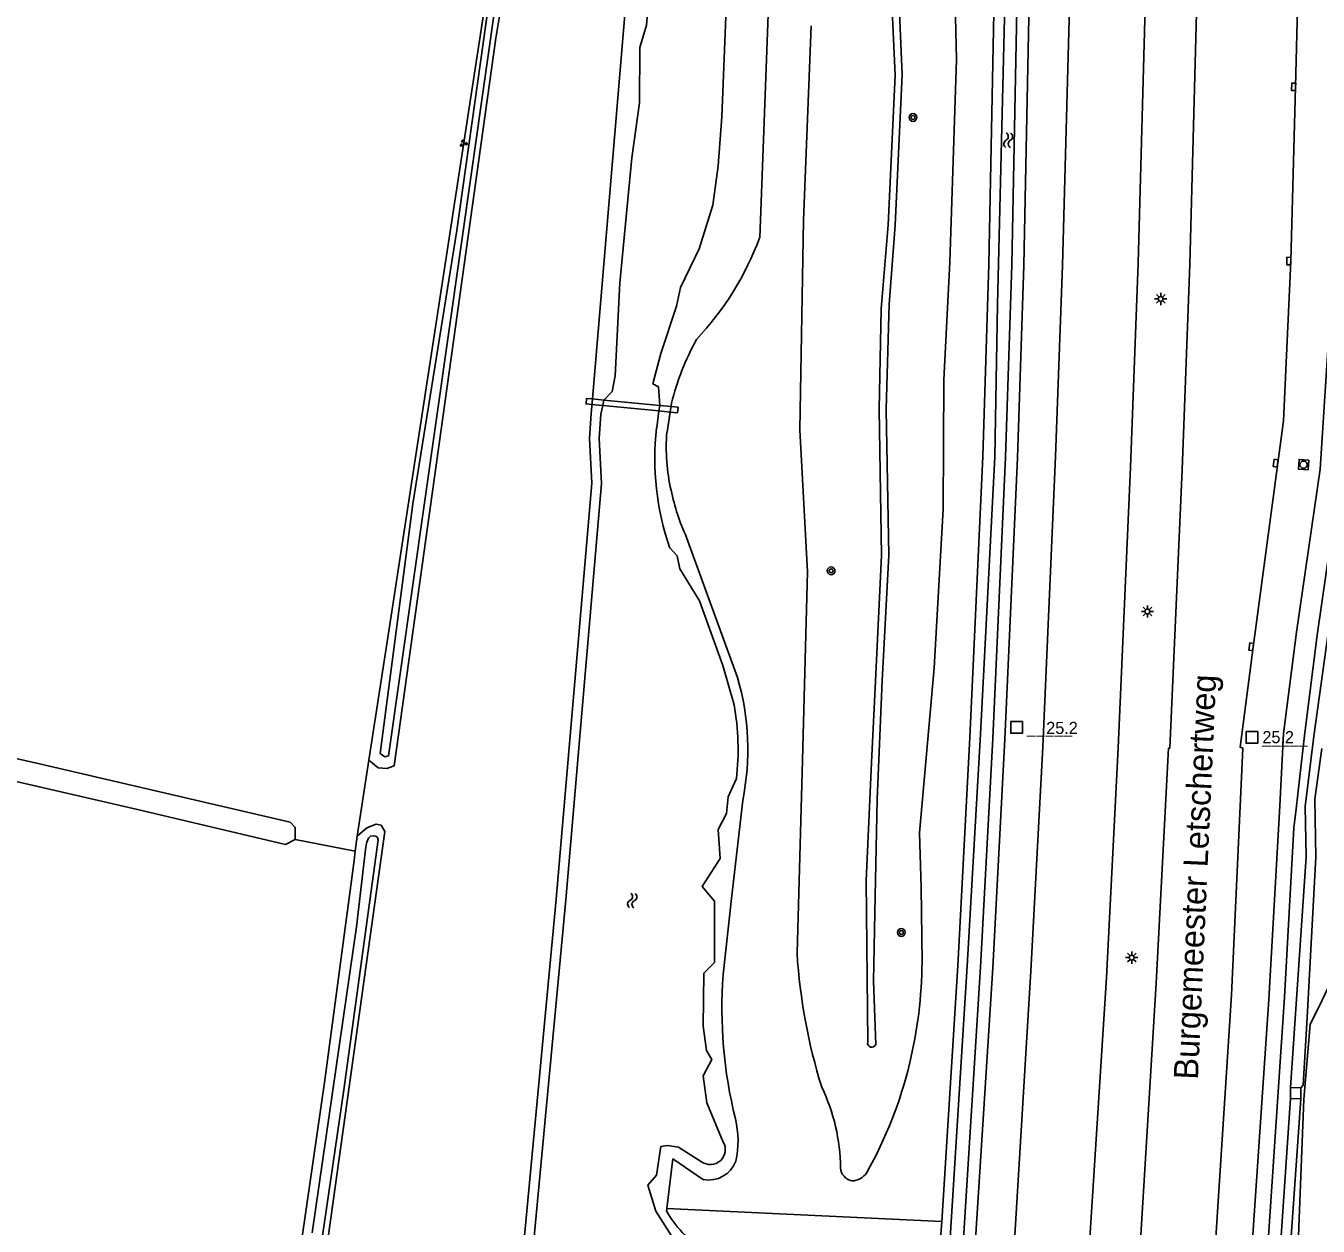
# Model space of a CAD drawing. Extents: x 124000 to 128010, y 398999 to 403000.
# Drawn here: x 126267.4 to 126400.7, y 400224.1 to 400347.9 of the extents above; entities that cross this region are included whole.
import ezdxf

# ---------------------------------------------------------------- set-up
doc = ezdxf.new("R2010")
doc.units = 0
for name, color, linetype in [('gg-anno-openbare ruimte label', 7, 'Continuous'), ('gg-knt-BGT kruinlijn', 7, 'Continuous'), ('gg-knt-bovenkant onderkant talud', 7, 'Continuous'), ('gg-knt-verharding', 7, 'Continuous'), ('gg-kntw-bovenkant insteek waterloop', 7, 'Continuous'), ('gg-kntw-waterlijn', 7, 'Continuous'), ('gg-kwrk-kunstwerk niveau 01', 7, 'Continuous'), ('gg-kwrk-uitstroombak niveau min 01', 7, 'Continuous'), ('gt-anno-nummer hm paal', 7, 'Continuous'), ('gt-grn-groengrens', 7, 'Continuous'), ('gt-symb-boom', 7, 'Continuous'), ('gt-symb-groenvak', 7, 'Continuous'), ('gt-symb-hm paal', 7, 'Continuous'), ('gt-symb-kolk', 7, 'Continuous'), ('gt-symb-lichtmast', 7, 'Continuous'), ('gt-symb-rioolschacht', 7, 'Continuous'), ('gt-symb-watersymbool', 7, 'Continuous'), ('gx-grn-maaiveld', 7, 'Continuous')]:
    doc.layers.add(name, color=color, linetype=linetype)

# ---------------------------------------------------------------- blocks, each defined once
blk = doc.blocks.new('gt0-HMpaal')
at = {"layer": 'gt-symb-hm paal'}
blk.add_lwpolyline([(-0.6, 0.6), (0.6, 0.6), (0.6, -0.6), (-0.6, -0.6)], close=True, dxfattribs=at)
blk = doc.blocks.new('gt0-KOLK')
at = {"layer": 'gt-symb-kolk'}
blk.add_lwpolyline([(0, 0), (0.38, 0), (0.38, 0.4), (-0.38, 0.4), (-0.38, 0), (0, 0)], dxfattribs=at)
blk = doc.blocks.new('gt0-LMAST')
at = {"layer": 'gt-symb-lichtmast'}
for p, q in [((-0.18, 0.17), (-0.45, 0.44)), ((-0.01, 0.25), (-0.01, 0.62)), ((0.17, 0.17), (0.44, 0.44)), ((-0.26, 0), (-0.63, 0)), ((-0.18, -0.18), (-0.45, -0.45)), ((-0.01, -0.25), (-0.01, -0.63)), ((0.44, -0.45), (0.17, -0.18)), ((0.24, 0), (0.62, 0))]:
    blk.add_line(p, q, dxfattribs=at)
blk.add_circle((-0.01, 0), 0.25, dxfattribs=at)
blk = doc.blocks.new('gt0-RS')
at = {"layer": 'gt-symb-rioolschacht'}
blk.add_lwpolyline([(-0.5, -0.5), (0.5, -0.5), (0.5, 0.5), (-0.5, 0.5)], close=True, dxfattribs=at)
blk.add_circle((0, 0), 0.375, dxfattribs=at)
blk = doc.blocks.new('gt0-WA')
at = {"layer": 'gt-symb-watersymbool'}
for centre, start, end in [((-0.32, 0.02), 28.0725, 151.9275), ((0.43, 0.42), 208.0725, 331.9275), ((-0.32, -0.43), 28.0725, 151.9275), ((0.43, -0.03), 208.0725, 331.9275)]:
    blk.add_arc(centre, 0.425, start, end, dxfattribs=at)
blk = doc.blocks.new('gt0-BOOM')
at = {"layer": 'gt-symb-boom'}
for radius in [0.4, 0.2]:
    blk.add_circle((0, 0), radius, dxfattribs=at)
blk = doc.blocks.new('gt0-GRVAK')
at = {"layer": 'gt-symb-groenvak'}
for p, q in [((-0.11, 0.19), (-0.23, 0.24)), ((-0.18, 0.15), (0.09, 0.15)), ((-0.09, 0.21), (-0.16, 0.32)), ((-0.05, 0.21), (-0.05, 0.39)), ((0, 0.21), (0.06, 0.32)), ((0.01, 0.19), (0.13, 0.24)), ((0.26, -0.05), (0.2, 0.06)), ((0.3, -0.05), (0.3, 0.13)), ((0.35, -0.05), (0.41, 0.06)), ((-0.25, -0.23), (-0.36, -0.18)), ((-0.32, -0.26), (-0.05, -0.26)), ((-0.23, -0.21), (-0.29, -0.1)), ((-0.18, -0.2), (-0.18, -0.02)), ((-0.14, -0.21), (-0.07, -0.1)), ((-0.12, -0.23), (0, -0.18)), ((0.24, -0.07), (0.12, -0.02)), ((0.17, -0.11), (0.44, -0.11)), ((0.37, -0.07), (0.49, -0.02))]:
    blk.add_line(p, q, dxfattribs=at)

msp = doc.modelspace()

# ---------------------------------------------------------------- linework, layer by layer
at = {"layer": 'gg-knt-BGT kruinlijn'}
for points in [[(126362.17, 400447.16), (126362.23, 400442.3), (126360.89, 400438), (126359.55, 400433.37), (126358.61, 400428.59), (126357.44, 400414.49), (126358.2, 400404.59), (126358.57, 400393.11), (126358.5, 400384.17), (126357.54, 400376), (126356.8, 400365.23), (126357.78, 400342.87), (126357.05, 400327.32), (126356.43, 400319.17), (126356.11, 400308.3), (126356.4, 400293.3), (126355.73, 400280.32), (126355.21, 400268.13), (126354.95, 400256.39), (126354.83, 400249.34), (126355.05, 400242.81)], [(126354.22, 400243.06), (126354.07, 400259.69), (126354.6, 400271.9), (126355.04, 400280.27), (126355.64, 400293.26), (126355.39, 400308.36), (126355.62, 400318.7), (126356.32, 400327.36), (126357.04, 400342.81), (126356.01, 400365.17), (126356.48, 400375.95), (126357.58, 400384.1), (126357.5, 400393.06), (126357.19, 400404.49), (126356.52, 400414.18), (126356.93, 400423.98)]]:
    msp.add_lwpolyline(points, dxfattribs=at)
msp.add_arc((126354.64, 400242.96), 0.432, 166.5326, 340.0434, dxfattribs=at)
at = {"layer": 'gg-knt-bovenkant onderkant talud'}
for points in [[(126362.58, 400422.35), (126362.93, 400411.14), (126362.9, 400388.3), (126362.25, 400375.23), (126362.16, 400366.36), (126363.07, 400357.58), (126363.38, 400344.42), (126362.68, 400323.51), (126362.06, 400311.36), (126361.99, 400298.03), (126361.09, 400281.65), (126359.57, 400264.63), (126359.73, 400258.99), (126359.83, 400251.31)], [(126293.23, 399462.2), (126310.8, 399577.42), (126321.79, 399641.66), (126324.83, 399661.28), (126341.38, 399769.19), (126355.15, 399863.61), (126371.99, 399972.89), (126378.99, 400019.75), (126385.65, 400077.47), (126395.49, 400171.21), (126398.48, 400218.68), (126399.2, 400237.18), (126399.86, 400244.88), (126401.08, 400247.39), (126403.95, 400253.41), (126406.57, 400258.3), (126407.85, 400260.61), (126408.11, 400271.65), (126414, 400375.4), (126416.29, 400410.56)], [(126346.94, 400252.21), (126347.49, 400272.12), (126348, 400291.57), (126347.21, 400306.23), (126347.62, 400327.82), (126348.38, 400347.89)]]:
    msp.add_lwpolyline(points, dxfattribs=at)
for centre, radius, start, end in [((126406.36, 400256.05), 59.55, 183.6967, 197.2485), ((126313.44, 400251.7), 46.39, 346.4003, 359.52), ((126315.63, 400251.24), 44.16, 330.6639, 346.3206), ((126331.73, 400229.89), 19.69, 0.5405, 25.5715), ((126352.89, 400230.18), 1.47, 183.9832, 257.9075), ((126352.59, 400230.54), 1.8, 269.8609, 328.5324)]:
    msp.add_arc(centre, radius, start, end, dxfattribs=at)
at = {"layer": 'gg-knt-verharding'}
for points in [[(126376.23, 400407.8), (126376.21, 400402.02), (126375.96, 400401.97), (126375.58, 400379.42), (126375.09, 400352.43), (126374.32, 400323.17), (126373.6, 400303.47), (126372.29, 400273.51), (126371.03, 400250.36), (126369.3, 400221.43), (126367.51, 400197.39), (126364.99, 400165.36), (126362.82, 400141.35), (126360.33, 400115.46), (126357.52, 400089.39), (126354.62, 400064.15)], [(126388.92, 400407.7), (126388.71, 400380.36), (126388.2, 400351.85), (126387.44, 400323.31), (126386.63, 400302.1), (126385.37, 400273.37), (126385.25, 400273.37), (126383.96, 400249.13), (126382.24, 400220.87), (126380.38, 400195.42), (126377.96, 400165.5), (126375.65, 400139.72), (126373.18, 400114.44), (126370.37, 400087.98), (126367.41, 400062.71)], [(126399.36, 400407.62), (126399.14, 400380.6), (126398.81, 400360.61), (126398.34, 400341.59), (126397.84, 400323.62), (126397.08, 400307.14), (126393.96, 400283.81), (126392.64, 400273.47), (126392.91, 400273.39), (126391.72, 400247.92), (126389.93, 400220.22), (126388.08, 400194.84), (126385.75, 400165.32), (126383.28, 400138.32), (126380.97, 400114.37), (126377.99, 400086.74), (126375.19, 400062.67), (126375.09, 400061.83)], [(126383.51, 400402.15), (126383.6, 400402.14), (126383.42, 400379.64), (126382.9, 400352.33), (126382.11, 400323.4), (126381.31, 400302.38), (126380.04, 400273.42), (126378.84, 400249.72), (126377.01, 400221.21), (126375.27, 400196.39), (126372.85, 400165.83), (126370.51, 400140.2), (126368.03, 400114.67), (126365.21, 400088.12), (126362.34, 400063.26)]]:
    msp.add_lwpolyline(points, dxfattribs=at)
at = {"layer": 'gg-kntw-bovenkant insteek waterloop'}
for p, q in [((126344.88, 400373.32), (126343.09, 400326.01)), ((126305.39, 400271.55), (126315.88, 400346.61)), ((126333.53, 400305.96), (126334, 400308.95)), ((126335.55, 400295.11), (126340.81, 400280.66)), ((126396.7, 400267.43), (126397.11, 400274.88)), ((126398.87, 400237.19), (126397.31, 400215.04)), ((126333.5, 400225.87), (126333.47, 400225.65))]:
    msp.add_line(p, q, dxfattribs=at)
for points in [[(126327.01, 400421.58), (126322.52, 400391.18), (126316.92, 400352.86), (126315.88, 400346.61)], [(126325.84, 400309.4), (126329.31, 400350.7), (126332.41, 400385.03), (126335.59, 400417.14)], [(126353, 400118.55), (126353.74, 400117.41), (126356.04, 400117.32), (126356.57, 400118.07), (126358.85, 400142.11), (126361.03, 400165.52), (126363.58, 400197.74), (126365.27, 400221.62), (126367.11, 400250.7), (126368.36, 400274.31), (126369.68, 400303.34), (126370.32, 400323.2), (126371.2, 400367.55), (126370.12, 400369.52), (126368.57, 400369.67), (126367.62, 400368.28)], [(126367.62, 400368.28), (126366.72, 400323.29), (126366.08, 400303.48), (126364.76, 400274.49), (126363.51, 400250.91), (126361.85, 400224.55)], [(126402.57, 400338.3), (126402.2, 400323.02), (126400.86, 400302.17), (126398.42, 400285.33), (126397.11, 400274.88)], [(126317.26, 400071.76), (126315.11, 400084.89), (126309.26, 400117.6), (126309.26, 400119.69), (126309.3, 400121.79), (126311.61, 400147.74), (126315.05, 400182.82), (126322.09, 400257.8), (126325.77, 400300.7), (126325.55, 400305.33), (126325.71, 400307.89), (126325.84, 400309.4)], [(126398.89, 400238.34), (126399.12, 400238.61), (126399.53, 400245.58), (126400.43, 400262.14), (126400.33, 400268.12), (126401.06, 400273.33)], [(126302.8, 400272.14), (126303.75, 400271.36), (126304.64, 400271.27), (126305.39, 400271.55)], [(126323.03, 399662.04), (126321.74, 399660.12), (126320.59, 399660.29), (126320.01, 399662.51), (126332.33, 399743.1), (126336.19, 399768.41), (126344.47, 399823.06), (126353.31, 399883.08), (126359.7, 399923.36), (126365.11, 399959.07), (126369.18, 399986.37), (126372.74, 400012.85), (126375.77, 400035.99), (126379.05, 400062.48), (126382, 400085.38), (126384.83, 400114.55), (126387.16, 400137.91), (126389.72, 400166.13), (126391.77, 400193.94), (126393.76, 400220.61), (126395.59, 400247.46), (126396.7, 400267.43)], [(126341.34, 400267.97), (126340.18, 400257.85), (126339.33, 400250.01)], [(126337.28, 400228.86), (126334.14, 400231.01), (126333.5, 400225.87)], [(126361.85, 400224.55), (126361.67, 400221.86), (126359.99, 400198.01), (126357.45, 400165.83), (126355.26, 400142.45), (126353, 400118.55)]]:
    msp.add_lwpolyline(points, dxfattribs=at)
for centre, radius, start, end in [((126313.54, 400337.11), 31.56, 316.8615, 339.3927), ((126360.22, 400302.51), 27, 151.152, 166.1992), ((126352.41, 400304.32), 18.96, 175.0452, 193.2526), ((126355.47, 400304.31), 21.94, 191.3737, 204.7893), ((126315.18, 400273.24), 26.68, 348.6155, 16.1504), ((126386.18, 400246.5), 46.99, 175.7093, 193.9794), ((126330.69, 400232.86), 10.16, 348.0443, 12.9995), ((126337.82, 400231.82), 3, 259.7026, 339.2807), ((126343.59, 400231.34), 11.61, 209.3282, 236.806)]:
    msp.add_arc(centre, radius, start, end, dxfattribs=at)
at = {"layer": 'gg-kntw-waterlijn'}
for p, q in [((126304.83, 400272.57), (126326.02, 400421.72)), ((126327.02, 400309.29), (126326.9, 400308.72)), ((126332.78, 400308.73), (126332.7, 400308.16)), ((126332.7, 400308.16), (126332.47, 400306.42)), ((126399.25, 400274.69), (126398.39, 400267.1)), ((126396.32, 400215.11), (126397.8, 400237.23))]:
    msp.add_line(p, q, dxfattribs=at)
for points in [[(126304.83, 400272.57), (126304.42, 400272.47), (126303.96, 400272.82), (126307.32, 400298.58), (126311.86, 400326.79), (126313.71, 400339.98), (126317.15, 400364.5), (126324.25, 400412.79), (126326.92, 400430.69), (126327.2, 400433.39)], [(126337.61, 400419.66), (126335.86, 400400.67), (126332.95, 400366.03), (126331.43, 400347.97), (126330.74, 400345.66), (126330.7, 400339.95), (126329.91, 400334.26), (126328.68, 400321.39), (126328.17, 400311.8), (126327.88, 400310.18), (126327.02, 400309.29)], [(126344.04, 400402.47), (126343.02, 400382.03), (126342.12, 400378.55), (126340.51, 400366.38), (126339.72, 400352.33), (126339.17, 400338.51), (126338.8, 400333.44), (126338.26, 400329.39), (126336.83, 400324.9), (126334.91, 400320.89), (126334.51, 400318.98), (126332.91, 400314.09), (126332.08, 400310.96), (126332.64, 400310.66), (126332.78, 400308.73)], [(126354.16, 400119.06), (126354.44, 400118.63), (126355.36, 400118.6), (126357.6, 400142.23), (126359.79, 400165.62), (126362.34, 400197.83), (126364.02, 400221.7), (126365.86, 400250.77), (126367.11, 400274.37), (126368.43, 400303.39), (126369.07, 400323.23), (126369.95, 400367.24), (126369.3, 400367.41), (126368.84, 400366.94), (126368.66, 400362.81), (126367.6, 400319.13), (126367.33, 400303.43), (126365.85, 400274.81), (126364.48, 400250.9), (126362.65, 400221.77), (126361.06, 400197.91), (126358.48, 400165.72), (126356.37, 400142.33), (126354.16, 400119.06)], [(126406.09, 400348.01), (126405.65, 400331.11), (126404.87, 400309.12), (126402.6, 400291.66), (126400.22, 400274.6)], [(126399.25, 400274.69), (126400.55, 400285.04), (126403, 400301.95), (126404.35, 400322.92), (126404.72, 400338.25)], [(126310.52, 400124.21), (126312.61, 400147.65), (126316.05, 400182.73), (126323.09, 400257.72), (126326.78, 400300.68), (126326.55, 400305.32), (126326.71, 400307.82), (126326.9, 400308.72)], [(126333.84, 400294.02), (126334.59, 400293.21), (126334.86, 400291.87), (126336.87, 400288.56), (126339.29, 400281.92), (126340.45, 400277.83)], [(126397.83, 400238.37), (126399.43, 400262.16), (126399.34, 400267.36), (126400.22, 400274.6)], [(126340.69, 400270.23), (126339.83, 400268.36), (126339.65, 400266.62), (126338.8, 400265), (126339.01, 400261.99), (126337.14, 400259.1), (126338.41, 400257.58), (126338.42, 400251.26), (126337.33, 400250.17), (126337.25, 400244.71), (126337.6, 400242.17), (126338.15, 400241.26), (126337.27, 400239.58), (126337.65, 400236.8), (126339.33, 400232.74)], [(126322.07, 399662.41), (126321.35, 399661.33), (126321.03, 399662.56), (126332.95, 399743.21), (126336.81, 399768.53), (126345.45, 399825.53), (126354.3, 399882.93), (126360.68, 399923.21), (126366.1, 399958.92), (126370.17, 399986.23), (126373.73, 400012.72), (126376.76, 400035.86), (126380.04, 400062.35), (126382.26, 400073.98), (126384.14, 400089.12), (126386.6, 400114.4), (126388.85, 400137.71), (126391.4, 400165.95), (126393.75, 400192.66), (126395.38, 400220.46), (126397.2, 400247.7), (126398.16, 400265.14), (126398.39, 400267.1)], [(126337.1, 400230.71), (126334.7, 400232.22), (126333.59, 400232.38), (126332.91, 400232.29), (126332.46, 400229.33), (126331.56, 400228.31), (126332.37, 400225.61), (126334.22, 400222.68)]]:
    msp.add_lwpolyline(points, dxfattribs=at)
for centre, radius, start, end in [((126359.86, 400303.17), 27.59, 173.2286, 199.3626), ((126315.16, 400273.24), 25.7, 353.2803, 10.2924), ((126338, 400231.96), 1.54, 233.9819, 30.3175)]:
    msp.add_arc(centre, radius, start, end, dxfattribs=at)
at = {"layer": 'gg-kwrk-kunstwerk niveau 01'}
for p, q in [((126325.79, 400308.83), (126326.9, 400308.72)), ((126327.02, 400309.29), (126325.84, 400309.4)), ((126332.78, 400308.73), (126327.02, 400309.29)), ((126333.95, 400308.62), (126332.78, 400308.73)), ((126326.9, 400308.72), (126332.7, 400308.16)), ((126332.7, 400308.16), (126333.86, 400308.05))]:
    msp.add_line(p, q, dxfattribs=at)
for points in [[(126325.84, 400309.4), (126325.23, 400309.46), (126325.18, 400308.88), (126325.79, 400308.83)], [(126333.86, 400308.05), (126334.62, 400307.98), (126334.68, 400308.55), (126333.95, 400308.62)]]:
    msp.add_lwpolyline(points, dxfattribs=at)
at = {"layer": 'gg-kwrk-uitstroombak niveau min 01'}
for p, q in [((126397.8, 400237.23), (126397.83, 400238.37)), ((126397.83, 400238.37), (126398.89, 400238.34)), ((126398.89, 400238.34), (126398.87, 400237.19)), ((126398.87, 400237.19), (126397.8, 400237.23))]:
    msp.add_line(p, q, dxfattribs=at)
at = {"layer": 'gt-grn-groengrens'}
msp.add_line((126361.85, 400224.55), (126333.5, 400225.87), dxfattribs=at)
at = {"layer": 'gx-grn-maaiveld'}
for p, q in [((126301.59, 400264.28), (126302.8, 400272.14)), ((126301.39, 400262.75), (126295.19, 400263.96)), ((126301.39, 400262.75), (126301.59, 400264.28))]:
    msp.add_line(p, q, dxfattribs=at)
for points in [[(126315.09, 400648.38), (126319.33, 400574.36), (126326.85, 400435.02), (126316.57, 400361.85), (126304.87, 400285.67), (126302.8, 400272.14)], [(126295.19, 400263.96), (126295.2, 400265.2), (126294.67, 400265.73), (126268.82, 400271.77), (126244.12, 400277.35)], [(126295.19, 400263.96), (126294.21, 400263.43), (126278.95, 400267.04), (126243.28, 400275.28)], [(126301.59, 400264.28), (126302.57, 400265.17), (126303.54, 400265.52), (126304.04, 400265.42), (126304.45, 400264.77), (126278.44, 400078.64)], [(126296.93, 400223.39), (126301.53, 400254.93), (126302.47, 400263.2), (126302.59, 400263.68), (126302.74, 400264.09), (126302.94, 400264.29), (126303.26, 400264.34), (126303.5, 400264.31), (126303.69, 400264.16), (126303.74, 400263.92), (126300.2, 400238.13), (126294.44, 400198.58)], [(126272.17, 400083.49), (126275.64, 400082.73), (126281.02, 400122.05), (126287.51, 400163.23), (126292.74, 400201.08), (126298.26, 400239.11), (126301.26, 400261.79), (126301.39, 400262.75)]]:
    msp.add_lwpolyline(points, dxfattribs=at)

# ---------------------------------------------------------------- block references
at = {"layer": 'gt-symb-boom'}
for p in [(126358.89, 400338.44), (126350.45, 400291.67), (126357.69, 400254.36)]:
    msp.add_blockref('gt0-BOOM', p, dxfattribs=at)
at = {"layer": 'gt-symb-groenvak'}
msp.add_blockref('gt0-GRVAK', (126312.52, 400335.76), dxfattribs=at)
at = {"layer": 'gt-symb-hm paal'}
for p in [(126369.57, 400275.52), (126393.84, 400274.49)]:
    msp.add_blockref('gt0-HMpaal', p, dxfattribs=at)
at = {"layer": 'gt-symb-kolk'}
for p, rotation in [((126398.34, 400341.59), 88.5679038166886), ((126397.84, 400323.62), 88.39613722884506), ((126396.49, 400302.75), 82.41293093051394), ((126393.96, 400283.81), 82.41293092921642)]:
    msp.add_blockref('gt0-KOLK', p, dxfattribs=dict(at, rotation=rotation))
at = {"layer": 'gt-symb-lichtmast'}
for p in [(126384.44, 400319.72), (126383.07, 400287.47), (126381.45, 400251.77)]:
    msp.add_blockref('gt0-LMAST', p, dxfattribs=at)
at = {"layer": 'gt-symb-rioolschacht', "rotation": 85.86946137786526}
msp.add_blockref('gt0-RS', (126399.17, 400302.62), dxfattribs=at)
at = {"layer": 'gt-symb-watersymbool'}
for p, rotation in [((126368.72, 400336.14), -90.57293869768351), ((126329.94, 400257.61), 85.06501407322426)]:
    msp.add_blockref('gt0-WA', p, dxfattribs=dict(at, rotation=rotation))

# ---------------------------------------------------------------- texts
at = {"layer": 'gg-anno-openbare ruimte label'}
msp.add_text('Burgemeester Letschertweg', height=2.5, rotation=87.4, dxfattribs=at).set_placement((126388.27, 400239.15))
at = {"layer": 'gt-anno-nummer hm paal'}
for p in [(126372.63, 400274.84), (126394.92, 400273.89)]:
    msp.add_text('25.2', height=1.25, dxfattribs=at).set_placement(p)
at = {"layer": 'gt-symb-hm paal'}
for p in [(126370.65, 400274.92), (126394.92, 400273.89)]:
    msp.add_text('_____', height=1.25, dxfattribs=at).set_placement(p)

doc.saveas('drawing.dxf')
